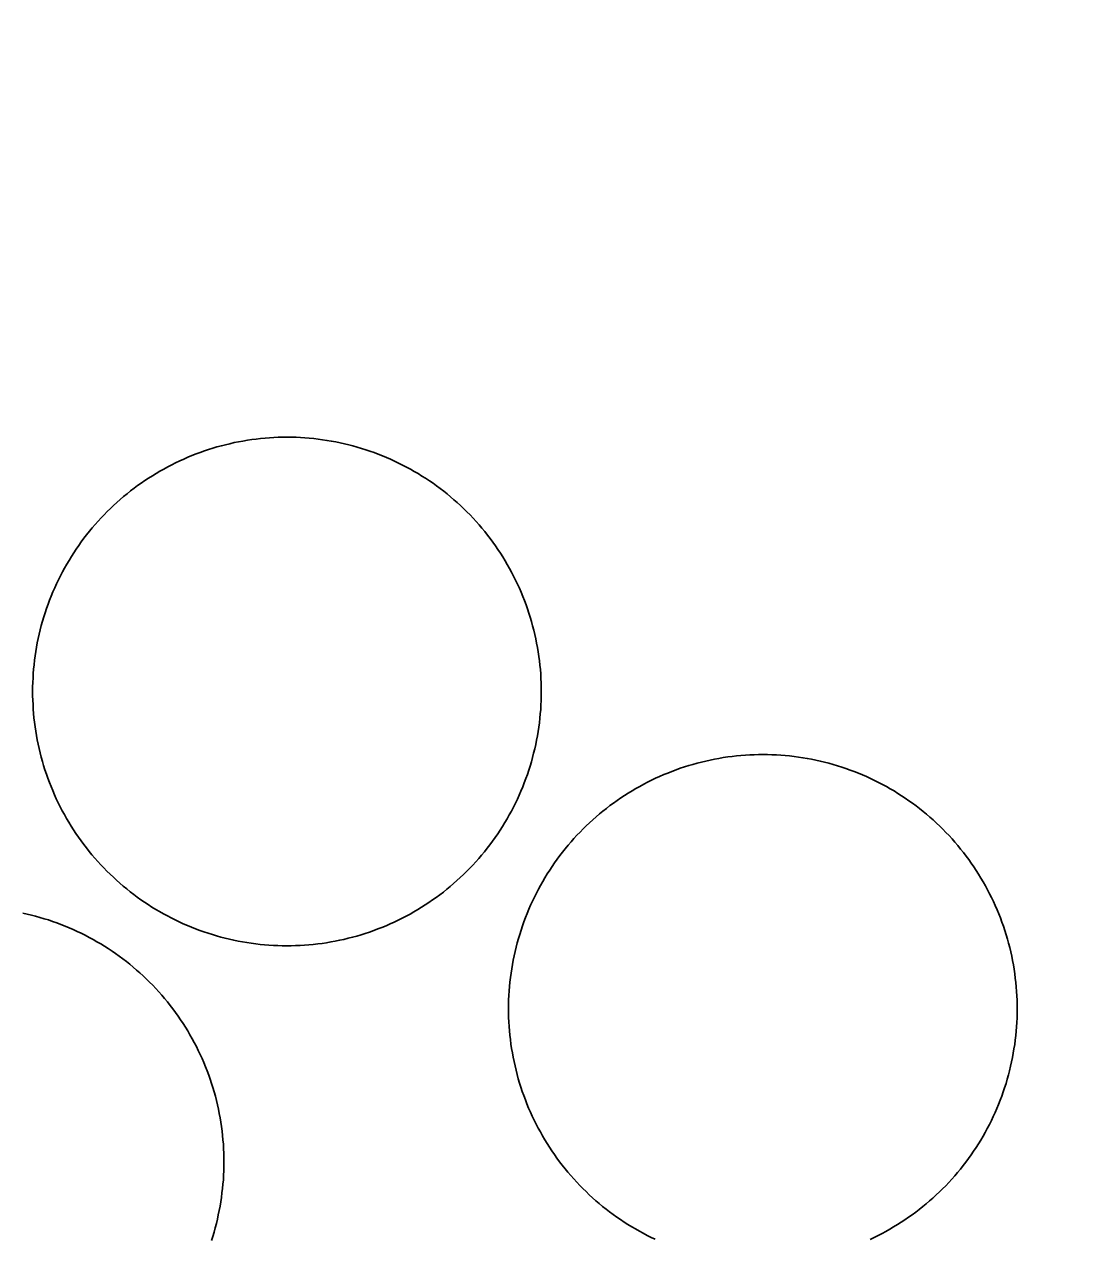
# Model space of a CAD drawing. Extents: x 3903937 to 3942190, y 260677 to 286651.
# Drawn here: x 3909355 to 3909400, y 281258.8 to 281309.9 of the extents above; entities that cross this region are included whole.
import ezdxf

# ---------------------------------------------------------------- set-up
doc = ezdxf.new("R2010")
doc.units = 0
doc.layers.add('V-DOMW-TANK', color=7, linetype='Continuous')
doc.layers.add('V-ROAD-CNTR', color=7, linetype='Continuous')

msp = doc.modelspace()

# ---------------------------------------------------------------- linework, layer by layer
at = {"layer": 'V-DOMW-TANK'}
for points in [[(3909357.324, 281287.98), (3909357.432, 281288.133), (3909357.543, 281288.283), (3909357.658, 281288.43), (3909357.774, 281288.578), (3909357.893, 281288.721), (3909358.016, 281288.865), (3909358.139, 281289.004), (3909358.266, 281289.141), (3909358.395, 281289.276), (3909358.526, 281289.409), (3909358.659, 281289.54), (3909358.794, 281289.669), (3909358.934, 281289.796), (3909359.073, 281289.919), (3909359.216, 281290.04), (3909359.36, 281290.159), (3909359.507, 281290.276), (3909359.655, 281290.39), (3909359.804, 281290.501), (3909359.958, 281290.611), (3909360.111, 281290.714), (3909360.267, 281290.82), (3909360.425, 281290.919), (3909360.584, 281291.015), (3909360.746, 281291.111), (3909360.908, 281291.201), (3909361.074, 281291.291), (3909361.24, 281291.377), (3909361.406, 281291.461), (3909361.576, 281291.541), (3909361.746, 281291.619), (3909361.918, 281291.693), (3909362.09, 281291.764), (3909362.264, 281291.834), (3909362.438, 281291.898), (3909362.616, 281291.961), (3909362.794, 281292.018), (3909362.97, 281292.076), (3909363.148, 281292.129), (3909363.331, 281292.178), (3909363.511, 281292.225), (3909363.693, 281292.268), (3909363.875, 281292.311), (3909364.06, 281292.346), (3909364.242, 281292.379), (3909364.426, 281292.41), (3909364.613, 281292.438), (3909364.797, 281292.463), (3909364.983, 281292.483), (3909365.17, 281292.502), (3909365.358, 281292.516), (3909365.543, 281292.526), (3909365.729, 281292.535), (3909365.915, 281292.539), (3909366.104, 281292.541), (3909366.29, 281292.539), (3909366.476, 281292.535), (3909366.663, 281292.526), (3909366.847, 281292.514), (3909367.035, 281292.5), (3909367.222, 281292.481), (3909367.408, 281292.461), (3909367.593, 281292.436), (3909367.779, 281292.408), (3909367.963, 281292.377), (3909368.148, 281292.342), (3909368.33, 281292.305), (3909368.512, 281292.264), (3909368.694, 281292.219), (3909368.875, 281292.174), (3909369.057, 281292.123), (3909369.235, 281292.07), (3909369.411, 281292.014), (3909369.589, 281291.955), (3909369.765, 281291.894), (3909369.942, 281291.826), (3909370.116, 281291.758), (3909370.288, 281291.685), (3909370.46, 281291.611), (3909370.63, 281291.533), (3909370.798, 281291.453), (3909370.966, 281291.369), (3909371.131, 281291.283), (3909371.295, 281291.193), (3909371.457, 281291.101), (3909371.621, 281291.007), (3909371.779, 281290.906), (3909371.936, 281290.808), (3909372.092, 281290.704), (3909372.248, 281290.599), (3909372.397, 281290.489), (3909372.547, 281290.378), (3909372.696, 281290.263), (3909372.844, 281290.149), (3909372.987, 281290.028), (3909373.128, 281289.907), (3909373.268, 281289.784), (3909373.405, 281289.657), (3909373.542, 281289.528), (3909373.675, 281289.397)], [(3909373.675, 281289.397), (3909373.806, 281289.264), (3909373.933, 281289.127), (3909374.06, 281288.989), (3909374.185, 281288.852), (3909374.306, 281288.707), (3909374.425, 281288.563), (3909374.539, 281288.416), (3909374.654, 281288.269), (3909374.765, 281288.117), (3909374.873, 281287.965), (3909374.98, 281287.812), (3909375.082, 281287.656), (3909375.182, 281287.498), (3909375.281, 281287.339), (3909375.375, 281287.177), (3909375.465, 281287.013), (3909375.557, 281286.849), (3909375.641, 281286.683), (3909375.725, 281286.515), (3909375.805, 281286.348), (3909375.885, 281286.178), (3909375.957, 281286.006), (3909376.028, 281285.833), (3909376.098, 281285.661), (3909376.163, 281285.483), (3909376.225, 281285.307), (3909376.284, 281285.131), (3909376.34, 281284.953), (3909376.393, 281284.773), (3909376.442, 281284.592), (3909376.489, 281284.412), (3909376.532, 281284.23), (3909376.573, 281284.048), (3909376.61, 281283.863), (3909376.645, 281283.681), (3909376.675, 281283.495), (3909376.702, 281283.31), (3909376.727, 281283.126), (3909376.747, 281282.94), (3909376.766, 281282.753), (3909376.78, 281282.567), (3909376.792, 281282.381), (3909376.798, 281282.194), (3909376.804, 281282.006), (3909376.804, 281281.819), (3909376.804, 281281.635), (3909376.798, 281281.447), (3909376.79, 281281.258), (3909376.78, 281281.072), (3909376.763, 281280.886), (3909376.745, 281280.701), (3909376.725, 281280.515), (3909376.7, 281280.328), (3909376.671, 281280.144), (3909376.641, 281279.96), (3909376.606, 281279.775), (3909376.571, 281279.593), (3909376.528, 281279.411), (3909376.485, 281279.229), (3909376.438, 281279.048), (3909376.389, 281278.868), (3909376.335, 281278.688), (3909376.278, 281278.51), (3909376.219, 281278.334), (3909376.155, 281278.158), (3909376.09, 281277.981), (3909376.022, 281277.807), (3909375.95, 281277.635), (3909375.875, 281277.463), (3909375.799, 281277.293), (3909375.717, 281277.125), (3909375.633, 281276.957), (3909375.547, 281276.792), (3909375.457, 281276.628), (3909375.365, 281276.466), (3909375.271, 281276.304), (3909375.172, 281276.144), (3909375.072, 281275.987), (3909374.969, 281275.831), (3909374.863, 281275.677), (3909374.754, 281275.526), (3909374.644, 281275.374), (3909374.529, 281275.227), (3909374.412, 281275.081), (3909374.294, 281274.936), (3909374.173, 281274.795), (3909374.048, 281274.658), (3909373.921, 281274.516), (3909373.792, 281274.381), (3909373.661, 281274.248), (3909373.53, 281274.117), (3909373.392, 281273.988), (3909373.255, 281273.863), (3909373.114, 281273.738), (3909372.973, 281273.617), (3909372.827, 281273.498), (3909372.682, 281273.382), (3909372.532, 281273.269), (3909372.383, 281273.158), (3909372.229, 281273.05)], [(3909356.38, 281277.312), (3909356.304, 281277.48), (3909356.23, 281277.652), (3909356.159, 281277.826), (3909356.091, 281278), (3909356.025, 281278.176), (3909355.962, 281278.35), (3909355.903, 281278.528), (3909355.847, 281278.706), (3909355.794, 281278.885), (3909355.745, 281279.065), (3909355.698, 281279.247), (3909355.655, 281279.429), (3909355.614, 281279.612), (3909355.575, 281279.794), (3909355.542, 281279.978), (3909355.511, 281280.163), (3909355.485, 281280.347), (3909355.46, 281280.533), (3909355.44, 281280.718), (3909355.421, 281280.904), (3909355.407, 281281.09), (3909355.399, 281281.275), (3909355.389, 281281.465), (3909355.384, 281281.651), (3909355.382, 281281.838), (3909355.384, 281282.026), (3909355.389, 281282.213), (3909355.399, 281282.399), (3909355.409, 281282.585), (3909355.423, 281282.772), (3909355.442, 281282.958), (3909355.462, 281283.144), (3909355.485, 281283.329), (3909355.518, 281283.511), (3909355.544, 281283.697), (3909355.581, 281283.882), (3909355.618, 281284.066), (3909355.659, 281284.248), (3909355.702, 281284.429), (3909355.749, 281284.611), (3909355.8, 281284.791), (3909355.853, 281284.969), (3909355.909, 281285.147), (3909355.968, 281285.326), (3909356.032, 281285.502), (3909356.097, 281285.676), (3909356.165, 281285.85), (3909356.236, 281286.024), (3909356.312, 281286.194), (3909356.39, 281286.364), (3909356.472, 281286.534), (3909356.554, 281286.7), (3909356.64, 281286.866), (3909356.73, 281287.03), (3909356.822, 281287.193), (3909356.916, 281287.353), (3909357.015, 281287.513), (3909357.115, 281287.671), (3909357.219, 281287.826), (3909357.324, 281287.98)], [(3909377.368, 281274.612), (3909377.476, 281274.764), (3909377.589, 281274.914), (3909377.701, 281275.063), (3909377.818, 281275.208), (3909377.937, 281275.352), (3909378.062, 281275.495), (3909378.183, 281275.634), (3909378.31, 281275.772), (3909378.439, 281275.907), (3909378.57, 281276.04), (3909378.703, 281276.171), (3909378.838, 281276.3), (3909378.977, 281276.427), (3909379.117, 281276.55), (3909379.26, 281276.671), (3909379.401, 281276.79), (3909379.553, 281276.906), (3909379.698, 281277.021), (3909379.852, 281277.129), (3909380.001, 281277.24), (3909380.155, 281277.347), (3909380.311, 281277.449), (3909380.468, 281277.547), (3909380.628, 281277.646), (3909380.79, 281277.742), (3909380.952, 281277.834), (3909381.118, 281277.922), (3909381.283, 281278.008), (3909381.449, 281278.092), (3909381.619, 281278.172), (3909381.789, 281278.25), (3909381.961, 281278.326), (3909382.133, 281278.395), (3909382.307, 281278.463), (3909382.484, 281278.528), (3909382.66, 281278.594), (3909382.836, 281278.653), (3909383.014, 281278.706), (3909383.194, 281278.76), (3909383.374, 281278.809), (3909383.555, 281278.856), (3909383.737, 281278.899), (3909383.919, 281278.94), (3909384.104, 281278.977), (3909384.286, 281279.012), (3909384.47, 281279.042), (3909384.656, 281279.071), (3909384.841, 281279.094), (3909385.027, 281279.114), (3909385.214, 281279.132), (3909385.4, 281279.147), (3909385.586, 281279.157), (3909385.773, 281279.165), (3909385.959, 281279.169), (3909386.147, 281279.171), (3909386.334, 281279.169), (3909386.52, 281279.165), (3909386.707, 281279.157), (3909386.895, 281279.145), (3909387.081, 281279.13), (3909387.266, 281279.112), (3909387.452, 281279.091), (3909387.638, 281279.067), (3909387.823, 281279.038), (3909388.007, 281279.007), (3909388.191, 281278.973), (3909388.374, 281278.936), (3909388.556, 281278.895), (3909388.738, 281278.852), (3909388.918, 281278.805), (3909389.099, 281278.754), (3909389.279, 281278.7), (3909389.457, 281278.645), (3909389.633, 281278.586), (3909389.811, 281278.522), (3909389.985, 281278.457), (3909390.159, 281278.389), (3909390.331, 281278.317), (3909390.504, 281278.242), (3909390.674, 281278.164), (3909390.841, 281278.084), (3909391.009, 281278), (3909391.175, 281277.914), (3909391.339, 281277.824), (3909391.501, 281277.732), (3909391.663, 281277.639), (3909391.822, 281277.539), (3909391.98, 281277.439), (3909392.138, 281277.336), (3909392.289, 281277.23), (3909392.441, 281277.121), (3909392.592, 281277.009), (3909392.74, 281276.896), (3909392.885, 281276.779), (3909393.029, 281276.66), (3909393.172, 281276.538), (3909393.311, 281276.417), (3909393.451, 281276.288), (3909393.586, 281276.159), (3909393.719, 281276.03)], [(3909372.229, 281273.05), (3909372.076, 281272.943), (3909371.92, 281272.841), (3909371.762, 281272.741), (3909371.603, 281272.642), (3909371.439, 281272.548), (3909371.279, 281272.456), (3909371.115, 281272.368), (3909370.949, 281272.28), (3909370.781, 281272.198), (3909370.611, 281272.118), (3909370.441, 281272.04), (3909370.271, 281271.964), (3909370.097, 281271.895), (3909369.923, 281271.825), (3909369.749, 281271.76), (3909369.573, 281271.698), (3909369.395, 281271.639), (3909369.217, 281271.586), (3909369.036, 281271.53), (3909368.856, 281271.479), (3909368.676, 281271.434), (3909368.494, 281271.389), (3909368.311, 281271.35), (3909368.129, 281271.313), (3909367.945, 281271.278), (3909367.76, 281271.248), (3909367.576, 281271.221), (3909367.39, 281271.198), (3909367.203, 281271.176), (3909367.017, 281271.158), (3909366.831, 281271.143), (3909366.644, 281271.131), (3909366.458, 281271.123), (3909366.272, 281271.119), (3909366.085, 281271.117), (3909365.897, 281271.119), (3909365.71, 281271.125), (3909365.524, 281271.133), (3909365.338, 281271.143), (3909365.151, 281271.16), (3909364.965, 281271.178), (3909364.779, 281271.198), (3909364.594, 281271.223), (3909364.408, 281271.252), (3909364.226, 281271.282), (3909364.041, 281271.317), (3909363.857, 281271.354), (3909363.675, 281271.393), (3909363.492, 281271.438), (3909363.312, 281271.485), (3909363.132, 281271.534), (3909362.954, 281271.588), (3909362.776, 281271.643), (3909362.597, 281271.702), (3909362.421, 281271.766), (3909362.247, 281271.831), (3909362.073, 281271.901), (3909361.899, 281271.971), (3909361.729, 281272.046), (3909361.559, 281272.124), (3909361.389, 281272.206), (3909361.223, 281272.29), (3909361.057, 281272.376), (3909360.891, 281272.464), (3909360.73, 281272.556), (3909360.568, 281272.653), (3909360.41, 281272.751), (3909360.253, 281272.851), (3909360.097, 281272.954), (3909359.941, 281273.06), (3909359.79, 281273.169), (3909359.64, 281273.279), (3909359.491, 281273.394), (3909359.345, 281273.511), (3909359.202, 281273.629), (3909359.059, 281273.75), (3909358.919, 281273.875), (3909358.782, 281274.002), (3909358.649, 281274.129), (3909358.514, 281274.262), (3909358.383, 281274.395), (3909358.254, 281274.531), (3909358.127, 281274.668), (3909358.004, 281274.809), (3909357.883, 281274.95), (3909357.764, 281275.096), (3909357.647, 281275.241), (3909357.533, 281275.391), (3909357.422, 281275.54), (3909357.314, 281275.692), (3909357.207, 281275.847), (3909357.105, 281276.003), (3909357.004, 281276.161), (3909356.908, 281276.321), (3909356.812, 281276.48), (3909356.72, 281276.644), (3909356.632, 281276.808), (3909356.546, 281276.974), (3909356.462, 281277.142), (3909356.38, 281277.312)], [(3909393.719, 281276.03), (3909393.85, 281275.895), (3909393.979, 281275.757), (3909394.106, 281275.62), (3909394.229, 281275.481), (3909394.35, 281275.337), (3909394.468, 281275.194), (3909394.585, 281275.047), (3909394.698, 281274.899), (3909394.808, 281274.75), (3909394.917, 281274.598), (3909395.023, 281274.442), (3909395.126, 281274.287), (3909395.226, 281274.129), (3909395.325, 281273.971), (3909395.419, 281273.808), (3909395.511, 281273.646), (3909395.599, 281273.48), (3909395.687, 281273.312), (3909395.769, 281273.148), (3909395.849, 281272.978), (3909395.927, 281272.808), (3909396.002, 281272.636), (3909396.074, 281272.464), (3909396.142, 281272.29), (3909396.207, 281272.116), (3909396.269, 281271.938), (3909396.328, 281271.762), (3909396.383, 281271.586), (3909396.437, 281271.403), (3909396.488, 281271.223), (3909396.533, 281271.043), (3909396.578, 281270.861), (3909396.617, 281270.678), (3909396.654, 281270.494), (3909396.688, 281270.312), (3909396.719, 281270.127), (3909396.746, 281269.941), (3909396.77, 281269.757), (3909396.791, 281269.57), (3909396.809, 281269.384), (3909396.824, 281269.198), (3909396.836, 281269.011), (3909396.844, 281268.825), (3909396.846, 281268.638), (3909396.85, 281268.45), (3909396.846, 281268.264), (3909396.842, 281268.077), (3909396.834, 281267.891), (3909396.824, 281267.705), (3909396.807, 281267.518), (3909396.787, 281267.332), (3909396.768, 281267.145), (3909396.744, 281266.961), (3909396.715, 281266.775), (3909396.684, 281266.59), (3909396.652, 281266.406), (3909396.613, 281266.224), (3909396.572, 281266.042), (3909396.529, 281265.857), (3909396.482, 281265.681), (3909396.432, 281265.499), (3909396.379, 281265.319), (3909396.322, 281265.14), (3909396.263, 281264.962), (3909396.201, 281264.788), (3909396.136, 281264.612), (3909396.066, 281264.438), (3909395.994, 281264.266), (3909395.92, 281264.094), (3909395.843, 281263.924), (3909395.761, 281263.756), (3909395.677, 281263.588), (3909395.591, 281263.422), (3909395.503, 281263.258), (3909395.411, 281263.097), (3909395.314, 281262.935), (3909395.216, 281262.775), (3909395.116, 281262.617), (3909395.013, 281262.462), (3909394.907, 281262.308), (3909394.798, 281262.157), (3909394.688, 281262.007), (3909394.573, 281261.858), (3909394.456, 281261.712), (3909394.337, 281261.567), (3909394.217, 281261.425), (3909394.092, 281261.286), (3909393.965, 281261.149), (3909393.838, 281261.012), (3909393.705, 281260.881), (3909393.571, 281260.748), (3909393.436, 281260.621), (3909393.297, 281260.494), (3909393.158, 281260.371), (3909393.016, 281260.248), (3909392.871, 281260.129), (3909392.726, 281260.012), (3909392.576, 281259.9), (3909392.427, 281259.789), (3909392.275, 281259.681)], [(3909376.426, 281263.942), (3909376.348, 281264.112), (3909376.274, 281264.282), (3909376.202, 281264.458), (3909376.135, 281264.631), (3909376.069, 281264.805), (3909376.006, 281264.981), (3909375.948, 281265.159), (3909375.891, 281265.337), (3909375.838, 281265.517), (3909375.789, 281265.698), (3909375.742, 281265.878), (3909375.699, 281266.06), (3909375.658, 281266.242), (3909375.621, 281266.427), (3909375.588, 281266.609), (3909375.557, 281266.793), (3909375.529, 281266.978), (3909375.504, 281267.164), (3909375.483, 281267.348), (3909375.465, 281267.537), (3909375.451, 281267.723), (3909375.44, 281267.909), (3909375.432, 281268.094), (3909375.428, 281268.282), (3909375.426, 281268.468), (3909375.428, 281268.657), (3909375.432, 281268.843), (3909375.44, 281269.03), (3909375.453, 281269.216), (3909375.465, 281269.402), (3909375.486, 281269.589), (3909375.506, 281269.775), (3909375.531, 281269.959), (3909375.559, 281270.146), (3909375.59, 281270.33), (3909375.625, 281270.512), (3909375.662, 281270.697), (3909375.703, 281270.879), (3909375.746, 281271.061), (3909375.793, 281271.241), (3909375.844, 281271.422), (3909375.897, 281271.6), (3909375.952, 281271.778), (3909376.012, 281271.956), (3909376.075, 281272.132), (3909376.141, 281272.306), (3909376.208, 281272.481), (3909376.28, 281272.655), (3909376.356, 281272.825), (3909376.434, 281272.995), (3909376.514, 281273.167), (3909376.598, 281273.33), (3909376.684, 281273.496), (3909376.774, 281273.662), (3909376.866, 281273.824), (3909376.96, 281273.986), (3909377.058, 281274.143), (3909377.159, 281274.301), (3909377.263, 281274.457), (3909377.368, 281274.612)], [(3909354.965, 281272.495), (3909355.147, 281272.454), (3909355.329, 281272.411), (3909355.509, 281272.364), (3909355.69, 281272.313), (3909355.87, 281272.259), (3909356.048, 281272.204), (3909356.224, 281272.145), (3909356.4, 281272.081), (3909356.576, 281272.016), (3909356.75, 281271.948), (3909356.922, 281271.876), (3909357.095, 281271.801), (3909357.264, 281271.723), (3909357.432, 281271.643), (3909357.6, 281271.559), (3909357.766, 281271.473), (3909357.93, 281271.383), (3909358.092, 281271.291), (3909358.254, 281271.198), (3909358.413, 281271.098), (3909358.571, 281270.998), (3909358.727, 281270.893), (3909358.88, 281270.789), (3909359.032, 281270.68), (3909359.186, 281270.568), (3909359.331, 281270.455), (3909359.476, 281270.338), (3909359.622, 281270.22), (3909359.763, 281270.097), (3909359.902, 281269.976), (3909360.042, 281269.847), (3909360.177, 281269.718), (3909360.31, 281269.585)], [(3909360.31, 281269.585), (3909360.441, 281269.454), (3909360.57, 281269.316), (3909360.695, 281269.179), (3909360.82, 281269.04), (3909360.941, 281268.897), (3909361.059, 281268.753), (3909361.176, 281268.606), (3909361.289, 281268.458), (3909361.399, 281268.309), (3909361.508, 281268.153), (3909361.614, 281268.002), (3909361.717, 281267.846), (3909361.817, 281267.688), (3909361.915, 281267.53), (3909362.01, 281267.367), (3909362.102, 281267.205), (3909362.19, 281267.039), (3909362.278, 281266.871), (3909362.36, 281266.707), (3909362.44, 281266.537), (3909362.518, 281266.367), (3909362.593, 281266.195), (3909362.663, 281266.023), (3909362.735, 281265.849), (3909362.798, 281265.675), (3909362.86, 281265.497), (3909362.919, 281265.321), (3909362.974, 281265.145), (3909363.028, 281264.962), (3909363.079, 281264.782), (3909363.124, 281264.602), (3909363.169, 281264.42), (3909363.208, 281264.237), (3909363.245, 281264.053), (3909363.279, 281263.871), (3909363.31, 281263.686), (3909363.337, 281263.5), (3909363.361, 281263.316), (3909363.382, 281263.129), (3909363.4, 281262.943), (3909363.415, 281262.759), (3909363.427, 281262.57), (3909363.435, 281262.384), (3909363.439, 281262.198), (3909363.441, 281262.009), (3909363.439, 281261.823), (3909363.433, 281261.636), (3909363.425, 281261.45), (3909363.415, 281261.264), (3909363.398, 281261.077), (3909363.38, 281260.891), (3909363.357, 281260.705), (3909363.335, 281260.518), (3909363.306, 281260.334), (3909363.275, 281260.15), (3909363.243, 281259.965), (3909363.204, 281259.783), (3909363.165, 281259.601), (3909363.122, 281259.416), (3909363.073, 281259.24), (3909363.023, 281259.058), (3909362.97, 281258.878), (3909362.913, 281258.7)], [(3909381.603, 281258.757), (3909381.433, 281258.837), (3909381.267, 281258.921), (3909381.101, 281259.007), (3909380.937, 281259.097), (3909380.776, 281259.189), (3909380.614, 281259.283), (3909380.454, 281259.382), (3909380.298, 281259.482), (3909380.141, 281259.584), (3909379.987, 281259.691), (3909379.833, 281259.799), (3909379.684, 281259.91), (3909379.536, 281260.025), (3909379.389, 281260.141), (3909379.246, 281260.26), (3909379.102, 281260.381), (3909378.963, 281260.506), (3909378.826, 281260.633), (3909378.691, 281260.762), (3909378.558, 281260.893), (3909378.426, 281261.026), (3909378.297, 281261.161), (3909378.17, 281261.298), (3909378.048, 281261.44), (3909377.927, 281261.581), (3909377.808, 281261.726), (3909377.691, 281261.872), (3909377.577, 281262.021), (3909377.466, 281262.171), (3909377.357, 281262.324), (3909377.253, 281262.478), (3909377.149, 281262.634), (3909377.048, 281262.791), (3909376.952, 281262.951), (3909376.856, 281263.113), (3909376.766, 281263.275), (3909376.675, 281263.439), (3909376.589, 281263.604), (3909376.505, 281263.77), (3909376.426, 281263.942)], [(3909392.275, 281259.681), (3909392.119, 281259.574), (3909391.964, 281259.472), (3909391.806, 281259.371), (3909391.646, 281259.273), (3909391.487, 281259.181), (3909391.323, 281259.087), (3909391.159, 281258.999), (3909390.993, 281258.913), (3909390.825, 281258.829), (3909390.657, 281258.749)]]:
    msp.add_lwpolyline(points, dxfattribs=at)
at = {"layer": 'V-ROAD-CNTR'}
msp.add_spline([(3909527.838, 281077.192), (3909514.795, 281066.715), (3909482.835, 281053.717), (3909450.31, 281061.015), (3909375.714, 281104.087), (3909324.32, 281136.879), (3909271.098, 281168.333), (3909244.787, 281202.025), (3909230.323, 281255.607), (3909231.11, 281309.134), (3909250.716, 281383.951), (3909303.233, 281514.982), (3909362.872, 281614.568), (3909410.647, 281703.223), (3909468.274, 281802.581)], degree=3, dxfattribs=at)

doc.saveas('drawing.dxf')
